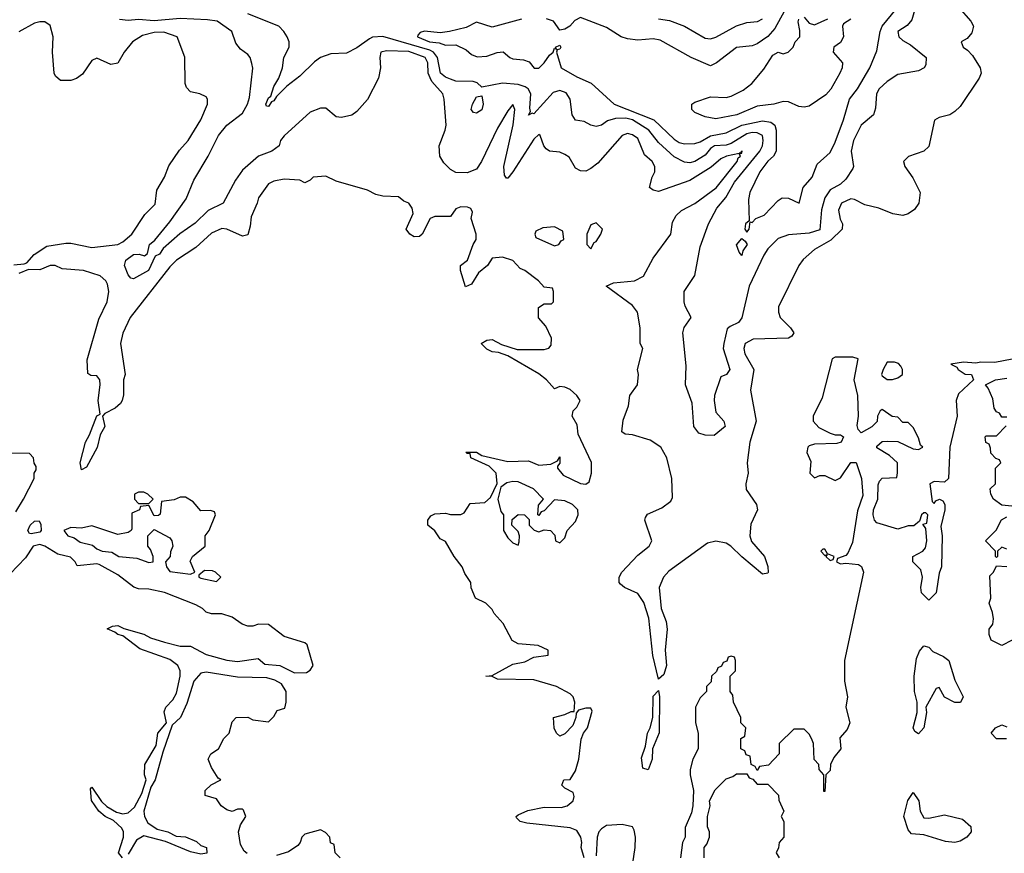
# Model space of a CAD drawing. Header units: inches. Extents: x 2348341 to 2479810, y 460419 to 613669.
# Tile 513 of 656: x 2411373 to 2415160, y 563868 to 567075. Entities that reach past the tile are written whole.
import ezdxf

# ---------------------------------------------------------------- set-up
doc = ezdxf.new("R2010")
doc.units = ezdxf.units.IN
doc.header["$MEASUREMENT"] = 0
doc.layers.add('C4516', color=7, linetype='Continuous')

msp = doc.modelspace()

# ---------------------------------------------------------------- linework, layer by layer
at = {"layer": 'C4516', "color": 2}
for points, elevation in [([(2414826.4, 567153.6), (2414804.7, 567075.3), (2414786.9, 567053.1), (2414751, 567030), (2414754.8, 567010), (2414770, 566994.8), (2414799.3, 566979.3), (2414858.8, 566930), (2414858, 566902), (2414851.3, 566890), (2414830, 566879.3), (2414750, 566865.2), (2414710, 566838), (2414679.1, 566810), (2414668.4, 566790), (2414664.7, 566735.3), (2414656.3, 566710), (2414610, 566669.3), (2414579.5, 566610), (2414570.4, 566570), (2414580.5, 566510), (2414577.3, 566502.7), (2414550, 566462), (2414530, 566442.9), (2414490, 566420.9), (2414470.2, 566389.8), (2414456.7, 566343.3), (2414450, 566266.6), (2414410, 566254), (2414330, 566247.6), (2414290, 566233.6), (2414250, 566193.6), (2414234.6, 566170), (2414178.7, 566050), (2414150, 565928), (2414138, 565910), (2414104.9, 565895.1), (2414094.4, 565885.6), (2414081, 565830), (2414079.1, 565810), (2414104, 565730), (2414091.3, 565710), (2414070, 565701.2), (2414045.5, 565630), (2414044.4, 565610), (2414050, 565564.7), (2414081, 565530), (2414086, 565510), (2414044, 565476), (2414010, 565476.4), (2413984.4, 565484.4), (2413965.6, 565510), (2413959.5, 565599.5), (2413934, 565670), (2413936.5, 565743.5), (2413924, 565870), (2413929.1, 565890.9), (2413955.3, 565930), (2413932.9, 565972.9), (2413928.7, 565990), (2413929, 566030), (2413969.3, 566090.7), (2413990, 566202), (2414022.7, 566290), (2414054.5, 566350), (2414088.7, 566391.3), (2414122.6, 566450), (2414219.8, 566570), (2414229.8, 566590), (2414233.1, 566610), (2414229.6, 566630), (2414210, 566640.4), (2414190, 566641.8), (2414170, 566636.8), (2414110, 566599.3), (2414090, 566593.1), (2414044.9, 566590), (2414030, 566579.6), (2414010, 566554), (2413970, 566529.6), (2413950, 566524.5), (2413930, 566527), (2413890, 566547.3), (2413830, 566602.9), (2413792.8, 566650), (2413730, 566689.8), (2413703.7, 566696.3), (2413664.7, 566695.3), (2413634.2, 566685.8), (2413610, 566669.2), (2413590, 566664), (2413570, 566669), (2413544, 566684), (2413510, 566689), (2413497.2, 566710), (2413489.6, 566770), (2413474.2, 566794.2), (2413450, 566803), (2413424.8, 566795.2), (2413350, 566713.2), (2413343.6, 566716.4), (2413330, 566708.7), (2413338, 566722), (2413335.1, 566735.1), (2413339.1, 566790), (2413328.8, 566808.8), (2413316.9, 566816.9), (2413290, 566825.6), (2413230, 566831.3), (2413150, 566815.3), (2413132.1, 566832.1), (2413117, 566837), (2413050, 566839.5), (2413030, 566846), (2413010, 566854), (2412992, 566870), (2412979.8, 566930), (2412964.8, 566950), (2412950, 566957.9), (2412770, 567010.9), (2412730, 567007.9), (2412717.7, 567002.3), (2412670, 566967.8), (2412630, 566946.3), (2412570, 566943.6), (2412530, 566929.6), (2412506.2, 566913.8), (2412450, 566857.6), (2412399.9, 566820.1), (2412360.3, 566779.7), (2412350, 566762.7), (2412341.1, 566758.9), (2412330, 566741.2), (2412322.7, 566742.7), (2412319, 566750), (2412330, 566774.8), (2412338.4, 566781.6), (2412350, 566818), (2412369.5, 566850.5), (2412384, 566890), (2412389.3, 566930), (2412409, 566970), (2412409, 566990), (2412401.2, 567010), (2412389.3, 567030), (2412369.3, 567050), (2412250, 567098)], 74), ([(2413303.1, 567076.9), (2413190, 567047.3), (2413130, 567066), (2413090, 567046), (2413026, 567030), (2412990, 567024.9), (2412930, 567031.3), (2412913.2, 567026.8), (2412904.1, 567015.9), (2412902.7, 567010), (2412948.7, 566990), (2412986.3, 566986.3), (2413010, 566977.2), (2413050, 566979.3), (2413090, 566959.3), (2413110, 566941.2), (2413132.7, 566932.7), (2413170, 566935.1), (2413209.1, 566949.1), (2413232.1, 566952.1), (2413258, 566930), (2413270, 566925.2), (2413310, 566920.9), (2413332.7, 566912.7), (2413351.1, 566888.9), (2413370, 566888.7), (2413390.6, 566909.4), (2413410, 566939), (2413424.7, 566950), (2413430, 566966), (2413438, 566962), (2413434, 566970), (2413450, 566978), (2413454, 566970), (2413450, 566962), (2413440.4, 566959.6), (2413438, 566950), (2413455.3, 566890), (2413515.4, 566855.4), (2413571.1, 566831.1), (2413659.3, 566750), (2413812, 566690), (2413890, 566616.3), (2413910, 566603.5), (2413930, 566598.3), (2413970, 566599.2), (2413990, 566605.1), (2414030, 566628.8), (2414090, 566639.8), (2414150.2, 566669.8), (2414230, 566686.2), (2414261.5, 566681.5), (2414277, 566670), (2414283, 566650), (2414282.9, 566570), (2414272.3, 566550), (2414250, 566530.5), (2414219.6, 566490), (2414180.9, 566410), (2414176.2, 566383.8), (2414179, 566301), (2414164, 566290), (2414162, 566270), (2414170, 566258), (2414178, 566270), (2414182, 566298), (2414190, 566295.3), (2414204.7, 566310), (2414236.9, 566323.1), (2414290, 566379.3), (2414306, 566390), (2414330, 566389.2), (2414371, 566370), (2414386.8, 566430), (2414420.7, 566470), (2414440.5, 566519.5), (2414490, 566564), (2414510, 566604), (2414542, 566690), (2414564.4, 566770), (2414594.9, 566810), (2414642.4, 566890), (2414670, 566955.3), (2414682.6, 567030), (2414690.2, 567050), (2414761.6, 567138.4)], 70), ([(2414983.4, 567123.4), (2415031, 567070), (2415041, 567050), (2415035.3, 567024.7), (2415016.9, 567003.1), (2414994, 566990), (2415002, 566970), (2415018.8, 566958.8), (2415037.3, 566937.3), (2415066.8, 566890), (2415070.8, 566870), (2415062.8, 566850), (2414990, 566742), (2414970, 566722), (2414950.7, 566709.3), (2414910, 566699), (2414891.1, 566688.9), (2414870, 566588), (2414850.9, 566569.1), (2414791.1, 566548.9), (2414772, 566530), (2414778, 566510), (2414807.5, 566467.5), (2414836, 566410), (2414831, 566370), (2414814.4, 566345.6), (2414790, 566328), (2414770, 566322), (2414731.1, 566328.9), (2414678, 566350), (2414623.6, 566363.6), (2414584.1, 566384.1), (2414570, 566386.6), (2414534, 566370), (2414522.4, 566342.4), (2414528.5, 566308.5), (2414537.3, 566290), (2414536, 566270), (2414492.8, 566227.2), (2414429.3, 566190.7), (2414386.9, 566153.1), (2414370.2, 566129.8), (2414290.8, 565970), (2414290.8, 565950), (2414297.3, 565930), (2414337.3, 565890), (2414351, 565870), (2414342.8, 565857.2), (2414330, 565849.5), (2414193.7, 565846.3), (2414163, 565830), (2414158, 565810), (2414161.6, 565790), (2414196.4, 565730), (2414183.7, 565650), (2414204.9, 565530), (2414181.3, 565450), (2414170.7, 565370), (2414174.8, 565330), (2414165.5, 565290), (2414167.2, 565267.2), (2414207.3, 565210), (2414211.3, 565190), (2414185.2, 565134.8), (2414180.7, 565090), (2414188.1, 565068.1), (2414238, 565010), (2414250.9, 564970.9), (2414251.1, 564948.9), (2414250, 564946), (2414230, 564942), (2414150, 565009), (2414108.7, 565050), (2414090, 565061.2), (2414050, 565069.2), (2414018.8, 565061.2), (2413870, 564954), (2413848.8, 564930), (2413832.7, 564890), (2413840.3, 564810), (2413860, 564760), (2413863.2, 564730), (2413856, 564650), (2413860.3, 564590), (2413850, 564555.3), (2413830, 564538), (2413808.7, 564628.7), (2413792.3, 564772.3), (2413773.5, 564833.5), (2413750, 564867.8), (2413699, 564890), (2413683.7, 564903.7), (2413679, 564910), (2413679, 564930), (2413689.2, 564950), (2413750, 565014.8), (2413794, 565050), (2413804, 565070), (2413777.2, 565150), (2413780.2, 565159.8), (2413787.6, 565172.4), (2413843.3, 565196.7), (2413877.6, 565222.4), (2413883.2, 565236.8), (2413880.9, 565310), (2413862, 565390), (2413839.3, 565430), (2413797.3, 565457.3), (2413730, 565478), (2413701.2, 565481.2), (2413689.3, 565489.3), (2413694, 565534), (2413714, 565590), (2413719, 565630), (2413749.4, 565670.6), (2413753.2, 565710), (2413749.2, 565730), (2413769, 565810), (2413759, 565830), (2413759, 565890), (2413749, 565950), (2413730, 565976), (2413629, 566050), (2413657.2, 566062.8), (2413738, 566070), (2413771.7, 566088.3), (2413810, 566158), (2413877.2, 566250), (2413884.1, 566295.9), (2413897.5, 566322.5), (2413918.9, 566341.1), (2413970, 566367.7), (2414051.5, 566428.5), (2414132.6, 566530), (2414136.6, 566543.4), (2414145.2, 566550), (2414140.4, 566559.6), (2414150, 566562), (2414151.4, 566571.4), (2414139.8, 566560.2), (2414091, 566550), (2414070, 566539.6), (2414032.3, 566507.7), (2413950, 566456.3), (2413830, 566414), (2413810, 566419), (2413795.3, 566430), (2413805.2, 566470), (2413816, 566490), (2413816, 566510), (2413805.2, 566530), (2413775.6, 566555.6), (2413750, 566618), (2413730, 566632), (2413710, 566638), (2413690, 566629.4), (2413596.2, 566523.8), (2413570, 566502.7), (2413550, 566493.2), (2413530, 566494), (2413510, 566504), (2413486, 566546), (2413470, 566557.2), (2413450, 566566), (2413410, 566569.2), (2413398, 566578), (2413389.2, 566590), (2413375.3, 566630), (2413370, 566633.2), (2413350, 566616), (2413270, 566489.4), (2413250, 566465.2), (2413245.6, 566465.6), (2413237.2, 566477.2), (2413235.1, 566510), (2413271.1, 566671.1), (2413277, 566730), (2413270, 566748.7), (2413250, 566725.2), (2413210, 566658), (2413148.5, 566530), (2413130, 566500.9), (2413094.2, 566485.8), (2413050, 566487), (2413030, 566499.3), (2413004.2, 566524.2), (2412989.2, 566550), (2412986.6, 566590), (2413009.7, 566650), (2413012.8, 566670), (2413005.1, 566770), (2413000.7, 566790), (2412958.2, 566838.2), (2412951.5, 566851.5), (2412944, 566870), (2412942, 566910), (2412933, 566930), (2412870, 566952.8), (2412783.8, 566956.2), (2412762, 566950), (2412758, 566930), (2412761, 566890), (2412752.7, 566850), (2412710, 566769), (2412670, 566722), (2412650, 566708.7), (2412610, 566699), (2412590, 566702), (2412550, 566735.3), (2412530, 566735.3), (2412490, 566719), (2412390, 566628.7), (2412376, 566610), (2412370.5, 566589.5), (2412342.8, 566570), (2412290.8, 566550), (2412230, 566496), (2412202.3, 566457.7), (2412154.8, 566370), (2412098.3, 566341.7), (2412047.7, 566292.3), (2411989.1, 566250.9), (2411924.8, 566195.2), (2411910, 566173.6), (2411894, 566166), (2411868.7, 566110), (2411810, 566078), (2411800.7, 566080.7), (2411790, 566094), (2411775.8, 566130), (2411780.5, 566150), (2411810, 566172.2), (2411832.9, 566172.9), (2411852.8, 566167.2), (2411864.8, 566175.2), (2411871.8, 566210), (2411893, 566227), (2411950, 566297.1), (2412013.3, 566386.7), (2412042.5, 566457.5), (2412097.6, 566550), (2412137, 566630), (2412169.4, 566670), (2412230, 566715.5), (2412249.6, 566750), (2412256.6, 566776.6), (2412269.3, 566889.3), (2412266.3, 566906.3), (2412259, 566930), (2412250, 566942), (2412222, 566962), (2412204.7, 566984.7), (2412189.2, 567030), (2412132.7, 567070), (2412095.2, 567075.2), (2411990, 567080.3), (2411890, 567070.8), (2411830, 567076.4), (2411790, 567072.1), (2411756.3, 567076.3)], 78), ([(2414327.4, 567132.6), (2414277.8, 567042.2), (2414250, 567010.4), (2414210, 566983), (2414190, 566975.5), (2414130, 566968), (2414053.2, 566910), (2414030, 566898), (2413956, 566930), (2413836.7, 566996.7), (2413810, 567002), (2413750, 566997.3), (2413710, 567001.6), (2413686, 567010), (2413630, 567046), (2413530, 567084), (2413507.7, 567072.3), (2413489, 567050), (2413470, 567039.1), (2413450, 567034.8), (2413426, 567070), (2413399.3, 567079.3)], 70), ([(2411350, 566132.4), (2411390, 566135.5), (2411399.7, 566140.3), (2411428.3, 566171.7), (2411476.6, 566203.4), (2411550, 566216), (2411570, 566216), (2411650, 566199.1), (2411750, 566211), (2411770, 566221), (2411804, 566250), (2411854.5, 566325.5), (2411894.2, 566365.8), (2411900.2, 566419.8), (2411929.2, 566470), (2411946.8, 566513.2), (2411987.2, 566572.8), (2412021.2, 566610), (2412069.2, 566690), (2412095.3, 566750), (2412095.3, 566770), (2412090, 566778), (2412066, 566790), (2412030, 566798), (2412014.6, 566814.6), (2412009, 566830), (2412008.4, 566931.6), (2411979, 567010), (2411927.5, 567027.5), (2411890, 567025.6), (2411845.3, 567014.7), (2411806.8, 566990), (2411774.8, 566950), (2411750, 566908.7), (2411723.1, 566903.1), (2411670, 566928), (2411650, 566918), (2411614.4, 566865.6), (2411590.9, 566849.1), (2411570, 566842), (2411530, 566842), (2411510, 566858), (2411505.2, 566870), (2411499.5, 566950), (2411502, 567010), (2411490, 567052.7), (2411470, 567066.6), (2411450, 567066.6), (2411430, 567062.7), (2411370, 567029)], 82), ([(2413830, 567078.9), (2413872.1, 567072.1), (2413930.2, 567050.2), (2414010, 567004.4), (2414030, 567002.4), (2414050, 567008.4), (2414130, 567052.2), (2414170, 567064.4), (2414211.3, 567068.7), (2414230, 567079.1)], 74), ([(2414570, 567078), (2414541, 567059), (2414538, 567050), (2414541, 567010), (2414530, 566988), (2414504.7, 566970), (2414502, 566950), (2414538, 566910), (2414536, 566890), (2414527.3, 566870), (2414492.5, 566807.5), (2414473.2, 566786.8), (2414410, 566742.7), (2414390, 566739.3), (2414370, 566740.9), (2414330, 566759), (2414310, 566761.2), (2414274, 566750), (2414210, 566742.9), (2414131, 566710), (2414050, 566694), (2414010, 566702), (2413970, 566718), (2413958, 566730), (2413958, 566750), (2413970, 566758), (2414030, 566778), (2414090, 566776), (2414110, 566781), (2414155.5, 566804.5), (2414188.7, 566830), (2414235.5, 566884.5), (2414270, 566938.8), (2414290, 566950.8), (2414310, 566944.7), (2414328.9, 566951.1), (2414348, 566970), (2414355.3, 566990), (2414374, 567010), (2414374, 567034), (2414366.6, 567066.6), (2414370, 567078)], 66), ([(2414390, 567084.7), (2414410, 567062), (2414430, 567056), (2414481.2, 567078.8)], 66), ([(2413544.5, 563850), (2413532, 563890), (2413535.6, 563910), (2413531.6, 563930), (2413515.8, 563955.8), (2413490, 563966), (2413323.3, 563983.3), (2413298, 563990), (2413284, 564004), (2413282, 564010), (2413290, 564016), (2413327.2, 564032.8), (2413390, 564045.5), (2413455.3, 564044.7), (2413478, 564050), (2413502, 564070), (2413506, 564086), (2413502, 564102), (2413470, 564118), (2413458, 564130), (2413466, 564150), (2413490, 564152), (2413510, 564184.7), (2413523.7, 564230), (2413532.7, 564307.3), (2413542, 564330), (2413557.2, 564350), (2413574.6, 564414.6), (2413570, 564426), (2413550, 564426), (2413522, 564418), (2413512.7, 564407.3), (2413512, 564390), (2413499.8, 564360.2), (2413470, 564328), (2413450, 564318), (2413438, 564330), (2413429, 564349), (2413426, 564390), (2413470, 564402), (2413494, 564414), (2413506, 564414), (2413508, 564450), (2413502, 564470), (2413490, 564482), (2413438, 564510), (2413350, 564535.1), (2413210, 564538), (2413190, 564548), (2413166, 564550), (2413190, 564552), (2413270, 564596), (2413315.5, 564604.5), (2413350, 564622), (2413406, 564630), (2413406, 564650), (2413367.3, 564667.3), (2413290, 564674), (2413267, 564687), (2413232, 564752), (2413198, 564790), (2413190, 564806), (2413166, 564830), (2413126, 564850), (2413108.9, 564888.9), (2413108, 564910), (2413084.7, 564944.7), (2413075.3, 564970), (2413044, 565010), (2413010, 565068), (2412990, 565078), (2412970, 565108.7), (2412942, 565130), (2412942, 565150), (2412953.6, 565166.4), (2412970, 565174), (2413010, 565176), (2413030, 565171), (2413070, 565171.3), (2413082, 565178), (2413105.6, 565214.4), (2413162, 565218), (2413183.1, 565236.9), (2413209, 565291), (2413205.2, 565330), (2413178, 565358), (2413108, 565390), (2413106, 565406), (2413094, 565406), (2413088.7, 565411.3), (2413130, 565410.8), (2413150, 565398), (2413250, 565374.8), (2413330, 565378), (2413370, 565361), (2413415.3, 565364.7), (2413442, 565378), (2413450, 565394), (2413450.9, 565369.1), (2413442, 565358), (2413442, 565350), (2413463.4, 565323.4), (2413530, 565290.7), (2413550, 565287.7), (2413562.7, 565297.3), (2413572.3, 565330), (2413572.1, 565372.1), (2413520.4, 565480.4), (2413516.4, 565516.4), (2413498, 565550), (2413502, 565570), (2413515.3, 565584.7), (2413528, 565610), (2413515.3, 565630), (2413490, 565652.7), (2413470, 565661.2), (2413450, 565664), (2413430, 565655.3), (2413399, 565690), (2413370, 565713.2), (2413250, 565782), (2413214.6, 565794.6), (2413190, 565798), (2413170, 565808), (2413148, 565830), (2413170, 565842), (2413190, 565844.7), (2413226, 565826), (2413286, 565806), (2413390, 565806), (2413408.4, 565811.6), (2413416.4, 565823.6), (2413418, 565850), (2413396.4, 565896.4), (2413368.4, 565928.4), (2413368.4, 565968.4), (2413390, 565982), (2413418, 565982), (2413426, 565990), (2413426, 566030), (2413422, 566042), (2413390, 566046), (2413368, 566070), (2413315.3, 566110), (2413298, 566118), (2413270, 566148.7), (2413230, 566162), (2413190, 566158), (2413172, 566130), (2413138, 566102), (2413110, 566058), (2413087.3, 566047.3), (2413068.7, 566110), (2413068, 566130), (2413095.3, 566150), (2413117.2, 566210), (2413129, 566230), (2413129, 566250), (2413108.7, 566310), (2413114.6, 566334.6), (2413108.4, 566348.4), (2413094.6, 566354.6), (2413070, 566355.3), (2413050, 566348), (2413030, 566318), (2412970, 566318), (2412951.3, 566310), (2412921, 566250), (2412910, 566241.2), (2412890, 566239.3), (2412874, 566250), (2412859, 566270), (2412886, 566330), (2412882.7, 566350), (2412870, 566369), (2412850, 566377.2), (2412830, 566393.2), (2412770, 566396.2), (2412742.7, 566402.7), (2412710, 566419.3), (2412590, 566454.5), (2412550, 566474), (2412502, 566470), (2412490, 566458), (2412470, 566448), (2412450, 566458), (2412390, 566462), (2412350, 566454), (2412330, 566444), (2412290.8, 566390), (2412286.8, 566370), (2412262.5, 566317.5), (2412259.1, 566280.9), (2412250, 566248), (2412230, 566242), (2412170, 566269.2), (2412150, 566272.3), (2412110, 566254.5), (2412050, 566199.5), (2411976, 566150), (2411950, 566124), (2411797.3, 565930), (2411770, 565868.7), (2411760.3, 565830), (2411778, 565710), (2411772, 565690), (2411771.6, 565631.6), (2411766.4, 565610), (2411760.9, 565599.1), (2411739.9, 565580.1), (2411700.4, 565559.6), (2411690.8, 565550), (2411700.5, 565510), (2411681.7, 565478.3), (2411670.2, 565429.8), (2411630, 565353.2), (2411610, 565344), (2411605.1, 565370), (2411626.2, 565450), (2411641.8, 565478.2), (2411670, 565551), (2411682, 565558), (2411674.8, 565610), (2411682.9, 565670), (2411680.9, 565690), (2411670, 565705.2), (2411646, 565706), (2411634.6, 565714.6), (2411632.9, 565767.1), (2411677.2, 565922.8), (2411709.2, 565990), (2411716, 566030), (2411710, 566058), (2411704, 566070), (2411682, 566090), (2411618, 566110), (2411536.6, 566116.6), (2411509.4, 566129.4), (2411490, 566129.4), (2411450, 566113.3), (2411406.4, 566113.6), (2411370, 566099.3)], 82), ([(2415190, 565769.2), (2415123.5, 565756.5), (2415070, 565757.2), (2415050, 565753.2), (2415002.8, 565757.2), (2414954, 565750), (2414978, 565738), (2414982, 565730), (2415010, 565711.3), (2415034, 565710), (2415042, 565690), (2414984, 565636), (2414974.8, 565610), (2414978.8, 565550), (2414950.7, 565430), (2414944.7, 565310), (2414930, 565295.3), (2414890, 565298), (2414874, 565290), (2414882, 565222), (2414890, 565214), (2414896.4, 565223.6), (2414911.1, 565231.1), (2414923.6, 565223.6), (2414931.3, 565210), (2414930.9, 565189.1), (2414915.3, 565124.7), (2414921, 565090), (2414918.8, 564970), (2414910, 564946), (2414898, 564870), (2414870, 564842), (2414842, 564870), (2414839, 564890), (2414845.2, 564930), (2414838.6, 564958.6), (2414808, 564990), (2414808, 565010), (2414846, 565030), (2414856.4, 565043.6), (2414862, 565070), (2414858, 565118), (2414846, 565134), (2414862, 565138), (2414866, 565170), (2414858, 565178), (2414850, 565178), (2414842, 565170), (2414834, 565146), (2414811.6, 565128.4), (2414790, 565128), (2414750, 565115.3), (2414670, 565139), (2414661.2, 565150), (2414656, 565170), (2414657.2, 565190), (2414674, 565230), (2414674.6, 565285.4), (2414680.2, 565299.8), (2414690, 565311.3), (2414746, 565314), (2414748.7, 565331.3), (2414748.7, 565370), (2414718, 565398), (2414670, 565428), (2414670, 565434), (2414690, 565452), (2414710, 565454), (2414750, 565452), (2414810, 565424.7), (2414830, 565422), (2414846, 565430), (2414838, 565438), (2414830, 565466), (2414810, 565506), (2414790, 565526), (2414770, 565526), (2414750, 565546), (2414728.4, 565548.4), (2414690, 565575.3), (2414682, 565570), (2414672, 565550), (2414671.1, 565528.9), (2414650.9, 565509.1), (2414610, 565486), (2414598, 565498), (2414594.6, 565514.6), (2414599, 565550), (2414597.2, 565630), (2414582.7, 565690), (2414598, 565770), (2414577.2, 565777.2), (2414510, 565777.2), (2414498, 565770), (2414459.8, 565620.2), (2414424.7, 565550), (2414424.7, 565530), (2414446.4, 565506.4), (2414490, 565484.7), (2414510, 565478), (2414530, 565478), (2414542, 565470), (2414532, 565450), (2414515.3, 565444.7), (2414430, 565442), (2414410, 565435.3), (2414404.7, 565430), (2414401, 565410), (2414415.3, 565375.3), (2414412, 565330), (2414430, 565312), (2414450, 565322), (2414470, 565322), (2414510, 565302), (2414530, 565312), (2414570, 565372), (2414590, 565372), (2414611, 565310), (2414615.3, 565244.7), (2414594.8, 565185.2), (2414576.4, 565063.6), (2414557.5, 565022.5), (2414550, 565014), (2414518, 565002), (2414514, 564990), (2414530, 564982), (2414550, 564984.7), (2414598.8, 564978.8), (2414611.3, 564971.3), (2414618.8, 564950), (2414544.7, 564610), (2414544.9, 564530), (2414556.3, 564470), (2414550.8, 564430), (2414566, 564370), (2414556, 564344), (2414527.7, 564312.3), (2414530.7, 564269.3), (2414504, 564236), (2414491, 564210), (2414490, 564186), (2414474, 564170), (2414470, 564106), (2414466, 564106), (2414466, 564170), (2414448, 564190), (2414446, 564210), (2414428.4, 564228.4), (2414426, 564290), (2414418, 564310), (2414410, 564326), (2414390, 564346), (2414350, 564346), (2414294, 564290), (2414294, 564250), (2414252.7, 564207.3), (2414218, 564202), (2414210, 564186), (2414202, 564202), (2414186, 564210), (2414182, 564242), (2414167.3, 564247.3), (2414162, 564262), (2414146, 564270), (2414146, 564310), (2414162, 564318), (2414166, 564350), (2414146, 564370), (2414146, 564390), (2414118, 564450), (2414116.4, 564476.4), (2414106, 564490), (2414106, 564550), (2414126, 564570), (2414126, 564610), (2414122, 564622), (2414110, 564626), (2414098, 564622), (2414092.7, 564607.3), (2414078, 564602), (2414072.7, 564587.3), (2414058, 564582), (2414052.7, 564567.3), (2414034, 564550), (2414032.7, 564527.3), (2414014, 564510), (2414014, 564490), (2413990, 564466), (2413972, 564430), (2413972, 564370), (2413982, 564330), (2413982, 564270), (2413962, 564230), (2413952, 564190), (2413952, 564170), (2413964.7, 564110), (2413962, 564050), (2413956.9, 564023.1), (2413932.7, 563967.3), (2413932, 563930), (2413922, 563910), (2413914, 563850)], 82), ([(2415170, 565546), (2415150, 565546), (2415142, 565562), (2415130, 565566), (2415120.4, 565580.4), (2415116.4, 565616.4), (2415098, 565658), (2415088, 565670), (2415126, 565690), (2415170, 565696)], 82), ([(2415202, 565202), (2415150, 565208), (2415118, 565230), (2415108, 565250), (2415106, 565270), (2415126, 565290), (2415126, 565350), (2415146, 565370), (2415142, 565382), (2415127.3, 565387.3), (2415108, 565408), (2415107.3, 565427.3), (2415102, 565442), (2415088.4, 565448.4), (2415086, 565470), (2415090, 565474), (2415130, 565474), (2415167.3, 565512.7)], 82), ([(2411358, 565182), (2411388, 565230), (2411428, 565310), (2411428, 565330), (2411436.4, 565343.6), (2411436.4, 565356.4), (2411428.4, 565368.4), (2411426, 565390), (2411410, 565406), (2411250, 565408)], 86), ([(2415170, 565038), (2415150, 565046), (2415134, 565030), (2415134, 565010), (2415130, 565006), (2415126, 565010), (2415126, 565030), (2415088, 565070), (2415128.4, 565111.6), (2415148.9, 565151.1), (2415170, 565162)], 82), ([(2411768.7, 563850), (2411753.2, 563870), (2411772.3, 563930), (2411772.3, 563950), (2411765.1, 563965.1), (2411734.2, 563994.2), (2411701.2, 564010), (2411677.2, 564030), (2411649.5, 564070.5), (2411644.7, 564115.3), (2411650, 564122), (2411687.1, 564067.1), (2411707.5, 564047.5), (2411745.5, 564025.5), (2411770, 564019.1), (2411790, 564024), (2411814.8, 564045.2), (2411842, 564098), (2411859, 564150), (2411853.2, 564170), (2411854, 564210), (2411897.2, 564282.8), (2411904, 564330), (2411938, 564370), (2411928.4, 564411.6), (2411935.3, 564430), (2411962, 564458), (2411976.2, 564483.8), (2411989.6, 564550), (2411989.4, 564570), (2411981.2, 564590), (2411950, 564613.2), (2411834.8, 564654.8), (2411770, 564704), (2411750, 564709.3), (2411739.3, 564719.3), (2411708.7, 564731.3), (2411730, 564742), (2411750, 564744.7), (2411773.4, 564733.4), (2411850, 564710.5), (2411876.4, 564696.4), (2411930, 564680.7), (2411990, 564664.9), (2412030, 564664.9), (2412090, 564633.4), (2412170, 564611), (2412210, 564606), (2412290, 564618), (2412315.3, 564595.3), (2412374, 564590), (2412430, 564562), (2412476.4, 564563.6), (2412490, 564572), (2412502, 564590), (2412479, 564670), (2412470, 564677.2), (2412390, 564702), (2412330, 564748.7), (2412291.1, 564748.9), (2412270, 564742), (2412250, 564742), (2412229.1, 564749.1), (2412190, 564776), (2412150, 564789), (2412110, 564788.7), (2412090, 564795.3), (2412075.3, 564810), (2412050, 564823.7), (2411930, 564871.8), (2411870, 564884.5), (2411830, 564885.2), (2411811.4, 564891.4), (2411750, 564939.6), (2411678.7, 564978.7), (2411670, 564982), (2411594, 564974), (2411586, 564990), (2411567.7, 565007.7), (2411519.4, 565019.4), (2411470, 565049.7), (2411450, 565055.6), (2411424.4, 565050), (2411395.6, 565004.4), (2411307, 564913)], 86), ([(2415190, 564688), (2415150, 564668), (2415110, 564688), (2415102, 564710), (2415102, 564730), (2415115.3, 564750), (2415118, 564770), (2415114.6, 564794.6), (2415102, 564830), (2415108.7, 564850), (2415104.7, 564935.3), (2415118, 564950), (2415130, 564974), (2415170, 564972)], 82), ([(2412247.3, 563867.3), (2412236.4, 563876.4), (2412222, 563902), (2412214, 563950), (2412222, 563978), (2412242, 564010), (2412233.6, 564033.6), (2412230, 564038), (2412210, 564038), (2412190, 564028.7), (2412170, 564035.3), (2412148, 564050), (2412130, 564078), (2412086, 564090), (2412086, 564110), (2412109.1, 564130.9), (2412146, 564150), (2412136.4, 564156.4), (2412110, 564198), (2412098, 564230), (2412108, 564250), (2412138, 564270), (2412158, 564310), (2412178, 564330), (2412190, 564374), (2412206, 564390), (2412250, 564391.3), (2412270, 564382), (2412330, 564374), (2412350, 564394), (2412363.1, 564416.9), (2412393.2, 564426.8), (2412398, 564450), (2412398, 564490), (2412380.4, 564520.4), (2412354.6, 564534.6), (2412323.1, 564543.1), (2412210, 564545.2), (2412090, 564564.5), (2412070, 564560.9), (2412043, 564530), (2412016.1, 564443.9), (2411990.8, 564390), (2411959.6, 564360.4), (2411923.5, 564256.5), (2411894, 564150), (2411877.3, 564122.7), (2411850.6, 564030), (2411852.7, 564010), (2411865.1, 563985.1), (2411901.1, 563961.1), (2411942, 563950), (2411974.4, 563934.4), (2412010.7, 563930.7), (2412053.2, 563913.2), (2412070, 563898), (2412091.3, 563890), (2412092, 563868), (2412070, 563864), (2412030, 563874), (2411933.2, 563913.2), (2411850, 563934.5), (2411821.7, 563918.3), (2411790, 563864)], 86), ([(2415168, 564308), (2415130, 564308.7), (2415109, 564330), (2415126, 564350), (2415150, 564362), (2415170, 564354)], 82), ([(2414006, 563850), (2414006, 563890), (2414016.4, 563903.6), (2414026, 563930), (2414026, 563950), (2414018, 563970), (2414018, 564010), (2414028, 564050), (2414026, 564070), (2414048, 564112), (2414090, 564154), (2414116.4, 564163.6), (2414130, 564174), (2414170, 564174), (2414178, 564158), (2414192.7, 564152.7), (2414210, 564134), (2414250, 564134), (2414291.6, 564091.6), (2414292.7, 564072.7), (2414312, 564030), (2414302, 564010), (2414312, 563990), (2414312, 563930), (2414294, 563910), (2414291.6, 563888.4), (2414282, 563870), (2414294, 563850)], 82), ([(2412606, 563850), (2412586, 563870), (2412582, 563902), (2412568.4, 563908.4), (2412566, 563930), (2412548.4, 563948.4), (2412530, 563958), (2412470, 563942), (2412458, 563930), (2412452, 563910), (2412442, 563898), (2412406.4, 563873.6), (2412360.7, 563859.3)], 86), ([(2413722, 563770), (2413739.6, 563890), (2413741.3, 563930), (2413736.4, 563956.4), (2413729.6, 563969.6), (2413690, 563978.7), (2413630, 563974.3), (2413610, 563961.6), (2413600.3, 563950), (2413593.4, 563930), (2413590, 563858)], 82)]:
    msp.add_lwpolyline(points, dxfattribs=dict(at, elevation=elevation))
for points, elevation in [([(2413130, 566715.3), (2413118, 566718), (2413109.3, 566730), (2413114, 566750), (2413130, 566778), (2413150, 566782), (2413156, 566750), (2413150, 566728.7)], 74), ([(2413430, 566278), (2413385.4, 566274.6), (2413358, 566262), (2413354, 566250), (2413358, 566238), (2413430, 566204.7), (2413446, 566210), (2413455.3, 566224.7), (2413466, 566230), (2413462, 566262)], 82), ([(2413590, 566294), (2413570, 566286), (2413554, 566250), (2413554, 566210), (2413570, 566194), (2413582, 566218), (2413590, 566222), (2413608, 566250), (2413614, 566270)], 82), ([(2414150, 566168.7), (2414140.4, 566180.4), (2414129.7, 566209.7), (2414150, 566234), (2414163.6, 566223.6), (2414170.5, 566210), (2414154.4, 566185.6)], 70), ([(2414738, 565758), (2414710, 565757.2), (2414693.4, 565730), (2414687.3, 565710), (2414690, 565704.7), (2414710, 565690.7), (2414730, 565690.6), (2414750, 565697.3), (2414769, 565710), (2414769, 565730), (2414762, 565742), (2414752.7, 565752.7)], 82), ([(2413270, 565299), (2413246.4, 565293.6), (2413223.6, 565276.4), (2413211.3, 565230), (2413223.6, 565183.6), (2413234, 565170), (2413234, 565110), (2413250, 565082), (2413270, 565062), (2413290, 565054), (2413293.6, 565066.4), (2413295.3, 565090), (2413290, 565106), (2413266, 565130), (2413267.3, 565152.7), (2413290, 565172), (2413314, 565170), (2413332, 565152), (2413332, 565130), (2413351.3, 565111.3), (2413370, 565104.7), (2413390, 565112), (2413414, 565110), (2413431.6, 565091.6), (2413434, 565070), (2413450, 565062), (2413470, 565082), (2413479, 565110), (2413510, 565144.7), (2413521.2, 565170), (2413519, 565190), (2413499, 565210), (2413470, 565224), (2413430, 565228), (2413390, 565186), (2413378, 565182), (2413370, 565168), (2413366, 565170), (2413368, 565208), (2413388, 565230), (2413348.7, 565270), (2413290, 565297.2)], 82), ([(2411850, 565258), (2411830, 565258), (2411814, 565250), (2411814, 565230), (2411830, 565214), (2411870, 565214), (2411886, 565230), (2411866, 565250)], 86), ([(2412010, 565238), (2411990, 565238), (2411967.3, 565227.3), (2411918, 565222), (2411912.7, 565172.7), (2411907.3, 565167.3), (2411890, 565166), (2411870, 565206), (2411838, 565202), (2411834, 565190), (2411803.6, 565176.4), (2411803.6, 565116.4), (2411802, 565110), (2411790, 565102), (2411750, 565094), (2411650, 565128), (2411610, 565119), (2411570, 565122), (2411542, 565110), (2411558, 565090), (2411582, 565082), (2411605.3, 565065.3), (2411653, 565053), (2411670, 565038.8), (2411690, 565031), (2411727.1, 565027.1), (2411754, 565010), (2411823.5, 565003.5), (2411870, 564987.3), (2411886, 564990), (2411886, 565010), (2411876.4, 565036.4), (2411866, 565050), (2411866, 565090), (2411890, 565114), (2411950, 565082), (2411958, 565070), (2411962, 565050), (2411952.7, 565027.3), (2411952, 565010), (2411934, 564990), (2411938, 564970), (2411950, 564952), (2412030, 564942), (2412046, 564950), (2412028.7, 564991.3), (2412038, 565010), (2412086, 565050), (2412086, 565090), (2412102, 565110), (2412126, 565170), (2412122, 565182), (2412107.3, 565187.3), (2412070, 565186), (2412040.4, 565220.4)], 86), ([(2411417, 565097), (2411410, 565098), (2411403.5, 565110), (2411413.3, 565130), (2411430, 565145.3), (2411447.3, 565147.3), (2411453.6, 565133.6), (2411455.6, 565110), (2411450, 565103.5)], 82), ([(2414470, 565038), (2414462, 565038), (2414454, 565030), (2414470, 565014), (2414478, 565018), (2414474, 565010), (2414490, 564994), (2414502, 564998), (2414506, 565010), (2414480.4, 565020.4)], 82), ([(2412083.6, 564956.4), (2412062, 564938), (2412062, 564930), (2412070, 564926), (2412130, 564914), (2412146, 564930), (2412126, 564950), (2412114.6, 564954.6)], 86), ([(2414991.6, 564448.4), (2414970, 564448.7), (2414930, 564468), (2414910, 564506), (2414898, 564502), (2414858, 564430), (2414861, 564410), (2414850.8, 564350), (2414830, 564328), (2414816.4, 564336.4), (2414809.2, 564350), (2414825.2, 564410), (2414825.2, 564450), (2414814.5, 564490), (2414813.6, 564550), (2414822, 564618), (2414834.2, 564645.8), (2414850, 564666), (2414870, 564661), (2414884.9, 564644.9), (2414925.5, 564625.5), (2414946, 564610), (2414970, 564534), (2415002, 564470)], 82), ([(2413790, 564189), (2413770, 564195.3), (2413764.6, 564235.4), (2413779.3, 564280.7), (2413787.3, 564330), (2413798.4, 564350), (2413808.2, 564390), (2413810, 564472), (2413830, 564494), (2413834, 564470), (2413832, 564332), (2413806.8, 564270), (2413804.9, 564230)], 78), ([(2414870, 564002.8), (2414930, 564016), (2414998.8, 563998.8), (2415031.1, 563971.1), (2415032, 563950), (2415016, 563930), (2414990, 563914.5), (2414970, 563909.6), (2414933.4, 563913.4), (2414850, 563939.3), (2414803.1, 563943.1), (2414790, 563958), (2414774, 564010), (2414789.3, 564070.7), (2414810, 564102), (2414831, 564070), (2414836, 564030), (2414850, 564004.7)], 82)]:
    msp.add_lwpolyline(points, close=True, dxfattribs=dict(at, elevation=elevation))

doc.saveas('drawing.dxf')
